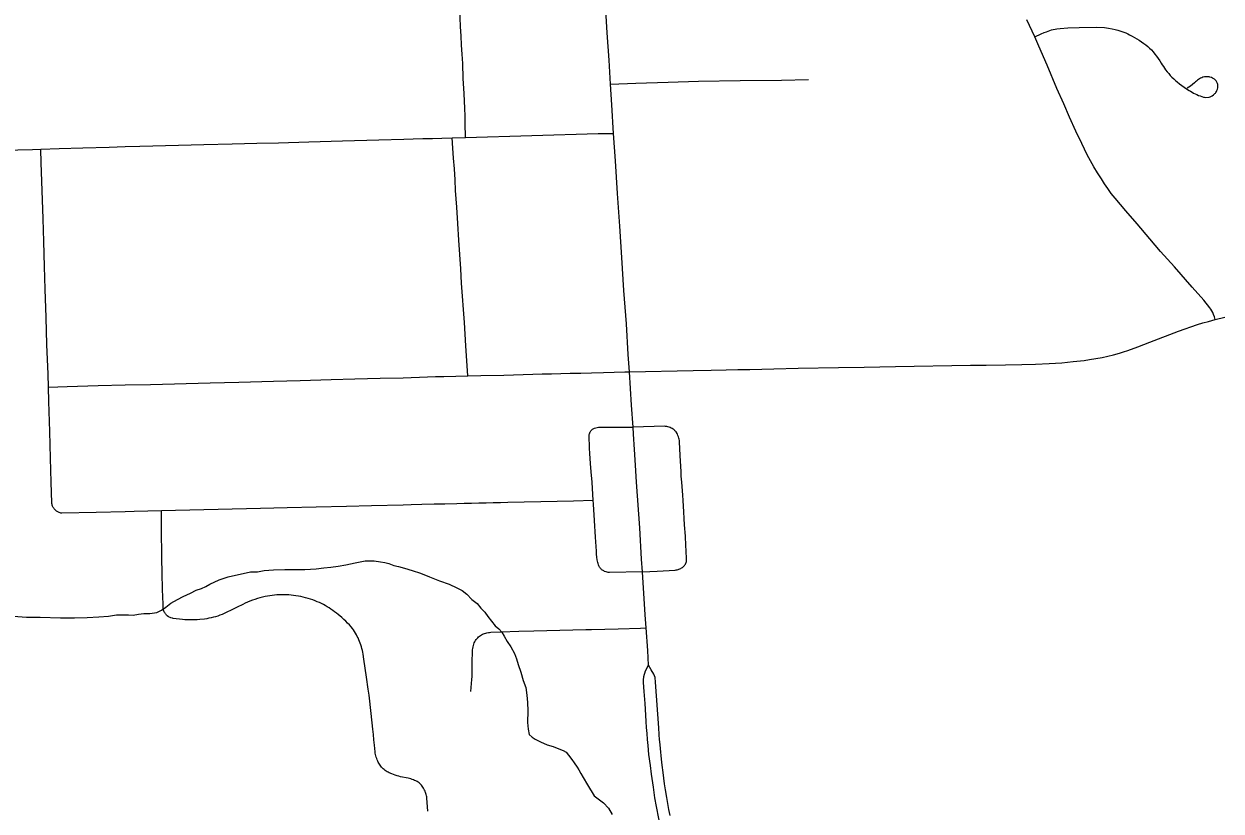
# Model space of a CAD drawing. Extents: x -59 to 82, y -3 to 49.
# Drawn here: x -11.645 to -10.877, y 29.257 to 29.762 of the extents above; entities that cross this region are included whole.
import ezdxf

# ---------------------------------------------------------------- set-up
doc = ezdxf.new("R2010")
doc.units = 0
for name, color, linetype in [('GM_X_City_Street', 7, 'Continuous'), ('GM_X_County_Road', 7, 'Continuous'), ('GM_X_Minor_River', 7, 'Continuous'), ('GM_X_State_Route', 7, 'Continuous')]:
    doc.layers.add(name, color=color, linetype=linetype)

msp = doc.modelspace()

# ---------------------------------------------------------------- linework, layer by layer
at = {"layer": 'GM_X_City_Street'}
for points in [[(-11.36143, 29.68919), (-11.36159, 29.69848), (-11.36173, 29.70313), (-11.36192, 29.70778), (-11.3624, 29.71743), (-11.36286, 29.72709), (-11.36328, 29.73675), (-11.36368, 29.74262), (-11.36404, 29.7485), (-11.36435, 29.75438), (-11.36463, 29.76027), (-11.36487, 29.76615), (-11.36524, 29.77458), (-11.36577, 29.78597)], [(-10.88077, 29.57251), (-10.88136, 29.5742), (-10.88195, 29.57574), (-10.88246, 29.57697), (-10.88302, 29.57809), (-10.88361, 29.57909), (-10.88422, 29.58), (-10.88824, 29.58493), (-10.89569, 29.59323), (-10.90693, 29.60629), (-10.91584, 29.61619), (-10.92285, 29.62429), (-10.93091, 29.63387), (-10.9381, 29.64216), (-10.94492, 29.65031), (-10.94746, 29.65342), (-10.94976, 29.6566), (-10.95178, 29.6595), (-10.95378, 29.66271), (-10.95632, 29.66659), (-10.95857, 29.67034), (-10.96292, 29.67807), (-10.96645, 29.6853), (-10.97024, 29.69334), (-10.97422, 29.70225), (-10.97789, 29.71072), (-10.98235, 29.72074), (-10.98864, 29.73565), (-10.99386, 29.74776), (-10.99657, 29.75372), (-11.00162, 29.76477)], [(-10.99657, 29.75372), (-10.99243, 29.75567), (-10.99041, 29.75649), (-10.989, 29.75702), (-10.98792, 29.75743), (-10.98684, 29.75782), (-10.98575, 29.75818), (-10.98465, 29.75849), (-10.98353, 29.75877), (-10.9824, 29.759), (-10.98029, 29.75923), (-10.97535, 29.75957), (-10.96799, 29.75977), (-10.95677, 29.75998), (-10.95185, 29.75972), (-10.94928, 29.75937), (-10.94696, 29.75896), (-10.94505, 29.75856), (-10.94334, 29.75813), (-10.94204, 29.75772), (-10.94075, 29.75726), (-10.93947, 29.75678), (-10.93821, 29.75626), (-10.93696, 29.7557), (-10.93573, 29.75511), (-10.93415, 29.7543), (-10.93258, 29.75344), (-10.93104, 29.75255), (-10.92953, 29.75161), (-10.92803, 29.75063), (-10.92657, 29.74962), (-10.92532, 29.74861), (-10.92411, 29.74756), (-10.92293, 29.74647), (-10.92178, 29.74535), (-10.92068, 29.74418), (-10.91955, 29.74278), (-10.91847, 29.74134), (-10.91742, 29.73987), (-10.91642, 29.73836), (-10.91547, 29.73683), (-10.91476, 29.73575), (-10.91405, 29.73467), (-10.91333, 29.7336), (-10.91261, 29.73253), (-10.91166, 29.73133), (-10.91066, 29.73018), (-10.90962, 29.72905), (-10.90855, 29.72796), (-10.90746, 29.7269), (-10.90632, 29.72587), (-10.90516, 29.72488), (-10.9037, 29.72372), (-10.90222, 29.7226), (-10.90071, 29.72152), (-10.89915, 29.72046), (-10.89761, 29.71947), (-10.89666, 29.71885), (-10.89567, 29.71827), (-10.89468, 29.71771), (-10.89366, 29.71719), (-10.89263, 29.71671), (-10.89158, 29.71626), (-10.89052, 29.71585), (-10.88944, 29.71548), (-10.88835, 29.71514), (-10.88783, 29.71502), (-10.8873, 29.71495), (-10.88469, 29.71515), (-10.88418, 29.71531), (-10.88369, 29.71551), (-10.88321, 29.71573), (-10.88275, 29.71599), (-10.88187, 29.71661), (-10.88144, 29.71696), (-10.88106, 29.71735), (-10.8807, 29.71776), (-10.88037, 29.71819), (-10.88003, 29.71875), (-10.87974, 29.71941), (-10.87942, 29.72016), (-10.87923, 29.72114), (-10.87915, 29.72198), (-10.87924, 29.72331), (-10.87937, 29.72378), (-10.87954, 29.72424), (-10.87974, 29.72469), (-10.87998, 29.72512), (-10.88026, 29.72552), (-10.88058, 29.7259), (-10.88093, 29.72625), (-10.8813, 29.72657), (-10.88171, 29.72686), (-10.88263, 29.72738), (-10.88315, 29.72762), (-10.88423, 29.72799), (-10.88479, 29.72811), (-10.88591, 29.72823), (-10.88763, 29.72815), (-10.88875, 29.7279), (-10.88949, 29.72758), (-10.89021, 29.72721), (-10.89091, 29.72682), (-10.89159, 29.72638), (-10.89224, 29.72592), (-10.89287, 29.72541), (-10.89347, 29.72488), (-10.89405, 29.72431), (-10.89676, 29.72218), (-10.89883, 29.7208)], [(-11.26845, 29.72337), (-11.25222, 29.72405), (-11.23162, 29.72479), (-11.21219, 29.72539), (-11.18536, 29.72582), (-11.15884, 29.72608), (-11.14156, 29.72643)], [(-11.35992, 29.53649), (-11.36124, 29.55575), (-11.3622, 29.57065), (-11.36403, 29.59588), (-11.36456, 29.60507), (-11.36513, 29.61425), (-11.36575, 29.62343), (-11.36642, 29.63403), (-11.36709, 29.64464), (-11.36777, 29.65525), (-11.36816, 29.66219), (-11.3686, 29.66912), (-11.36906, 29.67606), (-11.36952, 29.6824), (-11.37006, 29.68896)], [(-11.62394, 29.44995), (-11.62509, 29.45108), (-11.62542, 29.45151), (-11.62572, 29.45196), (-11.62598, 29.45243), (-11.6262, 29.45292), (-11.62639, 29.45342), (-11.62654, 29.45394), (-11.62665, 29.45446), (-11.62673, 29.455), (-11.62705, 29.46826), (-11.6275, 29.48364), (-11.62801, 29.50066), (-11.62862, 29.51989), (-11.62888, 29.52918), (-11.62911, 29.53757), (-11.62979, 29.55645), (-11.63029, 29.57383), (-11.63084, 29.59199), (-11.6313, 29.60661), (-11.63187, 29.62249), (-11.63232, 29.63717), (-11.63282, 29.65521), (-11.63344, 29.67295), (-11.63363, 29.6818)], [(-11.62888, 29.52918), (-11.61682, 29.52965), (-11.59705, 29.53013), (-11.57964, 29.53057), (-11.56332, 29.53096), (-11.52523, 29.532), (-11.50677, 29.53243), (-11.48456, 29.53308), (-11.46737, 29.53352), (-11.44766, 29.534), (-11.43244, 29.53439), (-11.41625, 29.53484), (-11.40141, 29.53523), (-11.39621, 29.53542), (-11.39101, 29.53559), (-11.38581, 29.53575), (-11.3806, 29.5359), (-11.3754, 29.53604), (-11.35992, 29.53649), (-11.35171, 29.53662), (-11.33681, 29.53692), (-11.33065, 29.53708), (-11.32449, 29.53724), (-11.31832, 29.53743), (-11.31233, 29.53763), (-11.30635, 29.5378), (-11.30035, 29.53795), (-11.29436, 29.53806), (-11.28763, 29.53822), (-11.28065, 29.53841), (-11.27292, 29.53862), (-11.25936, 29.53896), (-11.25639, 29.53903)], [(-11.24805, 29.41073), (-11.26924, 29.41026), (-11.26991, 29.41035), (-11.27056, 29.41048), (-11.27121, 29.41065), (-11.27235, 29.41104), (-11.27283, 29.41127), (-11.2733, 29.41153), (-11.27375, 29.41183), (-11.27416, 29.41217), (-11.27455, 29.41253), (-11.27491, 29.41293), (-11.27524, 29.41335), (-11.27553, 29.41381), (-11.2759, 29.41452), (-11.27622, 29.41525), (-11.2765, 29.416), (-11.27673, 29.41677), (-11.27691, 29.41755), (-11.27704, 29.41834), (-11.27723, 29.42021), (-11.27739, 29.42208), (-11.27753, 29.42396), (-11.27809, 29.43301), (-11.27876, 29.44359), (-11.27945, 29.45419), (-11.27959, 29.45666), (-11.28007, 29.46421), (-11.28036, 29.46825), (-11.28087, 29.47495), (-11.28135, 29.48014), (-11.28161, 29.48349), (-11.28185, 29.48668), (-11.28204, 29.48996), (-11.28221, 29.49818), (-11.2821, 29.49876), (-11.28195, 29.49931), (-11.28177, 29.49986), (-11.28154, 29.5004), (-11.2813, 29.50081), (-11.28103, 29.50119), (-11.28072, 29.50156), (-11.28038, 29.50189), (-11.28002, 29.5022), (-11.27963, 29.50247), (-11.27921, 29.50271), (-11.27879, 29.50291), (-11.27797, 29.50313), (-11.27714, 29.50331), (-11.2763, 29.50345), (-11.26531, 29.50355), (-11.25405, 29.50345)], [(-11.24805, 29.41073), (-11.23866, 29.41122), (-11.22708, 29.41186), (-11.22645, 29.41194), (-11.22582, 29.41207), (-11.22521, 29.41223), (-11.22461, 29.41243), (-11.22402, 29.41266), (-11.22345, 29.41294), (-11.22289, 29.41326), (-11.22237, 29.41361), (-11.22186, 29.41399), (-11.22148, 29.41439), (-11.22112, 29.41482), (-11.22081, 29.41527), (-11.22052, 29.41575), (-11.22027, 29.41624), (-11.22007, 29.41675), (-11.21989, 29.41728), (-11.21975, 29.41916), (-11.21997, 29.42419), (-11.2202, 29.42758), (-11.22053, 29.43362), (-11.22102, 29.44083), (-11.22132, 29.44496), (-11.22156, 29.4491), (-11.22193, 29.45656), (-11.22215, 29.45989), (-11.22286, 29.46813), (-11.22314, 29.47197), (-11.22329, 29.47489), (-11.22379, 29.48532), (-11.22426, 29.494), (-11.22437, 29.49485), (-11.22452, 29.4957), (-11.22472, 29.49654), (-11.22496, 29.49737), (-11.22525, 29.49818), (-11.22559, 29.49898), (-11.22584, 29.49947), (-11.22644, 29.50041), (-11.22678, 29.50084), (-11.22716, 29.50125), (-11.22755, 29.50164), (-11.22798, 29.50199), (-11.22844, 29.50232), (-11.22891, 29.50261), (-11.22959, 29.50296), (-11.23029, 29.50326), (-11.231, 29.50352), (-11.23174, 29.50374), (-11.23248, 29.50391), (-11.23323, 29.50403), (-11.23399, 29.50411), (-11.25405, 29.50345)], [(-11.62394, 29.44995), (-11.62256, 29.44911), (-11.62207, 29.4489), (-11.62156, 29.44872), (-11.62104, 29.44858), (-11.62023, 29.44849), (-11.5982, 29.44896), (-11.57967, 29.44942), (-11.57384, 29.44954), (-11.55635, 29.45001), (-11.49288, 29.45153), (-11.47574, 29.45203), (-11.4571, 29.45235), (-11.43781, 29.4529), (-11.42169, 29.45323), (-11.40137, 29.45365), (-11.39631, 29.45387), (-11.38948, 29.45408), (-11.38153, 29.45423), (-11.37474, 29.45444), (-11.36706, 29.45451), (-11.36237, 29.45467), (-11.35769, 29.45481), (-11.353, 29.45494), (-11.34832, 29.45505), (-11.34364, 29.45515), (-11.33896, 29.45524), (-11.33427, 29.45532), (-11.32375, 29.45556), (-11.31325, 29.45583), (-11.30274, 29.45609), (-11.29223, 29.45635), (-11.27959, 29.45666)], [(-11.38567, 29.25723), (-11.38615, 29.26563), (-11.38626, 29.26639), (-11.3864, 29.26713), (-11.38658, 29.26787), (-11.38681, 29.2686), (-11.38707, 29.26931), (-11.38737, 29.27002), (-11.38771, 29.2707), (-11.38843, 29.27202), (-11.38881, 29.27265), (-11.38923, 29.27325), (-11.38969, 29.27383), (-11.39018, 29.27438), (-11.39071, 29.2749), (-11.39126, 29.27539), (-11.39184, 29.27584), (-11.39245, 29.27626), (-11.39325, 29.27665), (-11.39406, 29.27702), (-11.39489, 29.27736), (-11.39573, 29.27765), (-11.39658, 29.27791), (-11.39744, 29.27813), (-11.39831, 29.27832), (-11.4031, 29.27937), (-11.40422, 29.27964), (-11.40534, 29.27994), (-11.40645, 29.28029), (-11.40754, 29.28067), (-11.40861, 29.2811), (-11.41037, 29.28187), (-11.41105, 29.28221), (-11.41172, 29.28259), (-11.41236, 29.283), (-11.41298, 29.28344), (-11.41357, 29.28392), (-11.41415, 29.28441), (-11.4147, 29.28494), (-11.41521, 29.2855), (-11.41571, 29.28608), (-11.41617, 29.28668), (-11.41661, 29.28731), (-11.417, 29.28796), (-11.41737, 29.28862), (-11.41775, 29.2894), (-11.4181, 29.29019), (-11.41841, 29.291), (-11.41868, 29.29182), (-11.41892, 29.29265), (-11.41912, 29.2935), (-11.41928, 29.29435), (-11.4194, 29.29521), (-11.41982, 29.29949), (-11.42016, 29.30291), (-11.4205, 29.30632), (-11.42084, 29.30974), (-11.42187, 29.31994), (-11.4223, 29.32383), (-11.42279, 29.32772), (-11.42331, 29.3316), (-11.42388, 29.33547), (-11.42503, 29.34327), (-11.4267, 29.35479), (-11.42716, 29.35803), (-11.42736, 29.35921), (-11.4276, 29.36039), (-11.42787, 29.36155), (-11.42818, 29.36271), (-11.42854, 29.36386), (-11.42892, 29.36499), (-11.42934, 29.36611), (-11.42981, 29.36721), (-11.43031, 29.36831), (-11.43083, 29.36937), (-11.43141, 29.37043), (-11.432, 29.37147), (-11.43264, 29.37248), (-11.43331, 29.37348), (-11.43401, 29.37445), (-11.43474, 29.3754), (-11.43589, 29.37665), (-11.43706, 29.37787), (-11.43827, 29.37906), (-11.43951, 29.38023), (-11.44078, 29.38135), (-11.44315, 29.38339), (-11.44425, 29.3843), (-11.44538, 29.38518), (-11.44652, 29.38602), (-11.4477, 29.38683), (-11.44889, 29.38762), (-11.45011, 29.38836), (-11.45134, 29.38908), (-11.4526, 29.38976), (-11.45387, 29.3904), (-11.45516, 29.39101), (-11.45647, 29.39159), (-11.45794, 29.39217), (-11.45942, 29.39272), (-11.46092, 29.39323), (-11.46243, 29.39369), (-11.46395, 29.39412), (-11.46549, 29.39451), (-11.46704, 29.39485), (-11.46859, 29.39515), (-11.47015, 29.39542), (-11.47171, 29.39564), (-11.47329, 29.39582), (-11.47479, 29.39594), (-11.4763, 29.39602), (-11.48234, 29.39594), (-11.48385, 29.39581), (-11.48535, 29.39565), (-11.48685, 29.39543), (-11.48834, 29.39519), (-11.48998, 29.39484), (-11.49162, 29.39445), (-11.49325, 29.39401), (-11.49487, 29.39354), (-11.49646, 29.39302), (-11.49805, 29.39246), (-11.49963, 29.39186), (-11.50119, 29.39122), (-11.50273, 29.39054), (-11.50425, 29.38982), (-11.50775, 29.38802), (-11.51128, 29.38626), (-11.51483, 29.38455), (-11.51617, 29.38395), (-11.51752, 29.38339), (-11.51888, 29.38288), (-11.52027, 29.3824), (-11.52166, 29.38198), (-11.52307, 29.38159), (-11.52449, 29.38125), (-11.52592, 29.38095), (-11.52736, 29.3807), (-11.52881, 29.38048), (-11.53184, 29.38014), (-11.53342, 29.38001), (-11.53501, 29.37992), (-11.54136, 29.38002), (-11.54295, 29.38015), (-11.54884, 29.38084), (-11.54937, 29.38093), (-11.5504, 29.38123), (-11.5509, 29.38143), (-11.55184, 29.38194), (-11.5527, 29.38257), (-11.5531, 29.38294), (-11.55346, 29.38333), (-11.5538, 29.38375), (-11.55411, 29.38419), (-11.55438, 29.38465), (-11.55462, 29.38513), (-11.55499, 29.38613), (-11.55522, 29.38718), (-11.55538, 29.39007), (-11.5558, 29.39935), (-11.55592, 29.41007), (-11.55605, 29.41925), (-11.55636, 29.43897), (-11.55644, 29.44623), (-11.55635, 29.45001)], [(-11.35805, 29.33406), (-11.35733, 29.34172), (-11.35719, 29.34353), (-11.35709, 29.34533), (-11.35716, 29.35257), (-11.35699, 29.35983), (-11.3569, 29.36075), (-11.35677, 29.36166), (-11.35659, 29.36257), (-11.35638, 29.36347), (-11.35612, 29.36436), (-11.35582, 29.36524), (-11.35546, 29.36593), (-11.35506, 29.3666), (-11.35461, 29.36725), (-11.35413, 29.36786), (-11.35362, 29.36845), (-11.35306, 29.36901), (-11.35247, 29.36953), (-11.35187, 29.36995), (-11.35124, 29.37034), (-11.35059, 29.37068), (-11.34992, 29.37098), (-11.34923, 29.37124), (-11.34853, 29.37146), (-11.34781, 29.37162), (-11.34679, 29.3718), (-11.34599, 29.3719), (-11.34517, 29.37197), (-11.33869, 29.37234), (-11.32722, 29.37261), (-11.31772, 29.37288), (-11.28435, 29.37367), (-11.28059, 29.3738), (-11.26351, 29.37419), (-11.24935, 29.37468), (-11.24574, 29.37485)]]:
    msp.add_lwpolyline(points, dxfattribs=at)
at = {"layer": 'GM_X_County_Road'}
for points in [[(-11.67668, 29.68071), (-11.63914, 29.68162), (-11.63363, 29.6818), (-11.62201, 29.68218), (-11.60679, 29.68263), (-11.58985, 29.68313), (-11.57959, 29.68338), (-11.57022, 29.68361), (-11.5454, 29.68431), (-11.52928, 29.68481), (-11.51115, 29.68519), (-11.49527, 29.68557), (-11.48131, 29.68591), (-11.46186, 29.68645), (-11.44038, 29.68711), (-11.4171, 29.68775), (-11.40105, 29.68822), (-11.39493, 29.6884), (-11.38881, 29.68857), (-11.38268, 29.6887), (-11.37656, 29.68882), (-11.37006, 29.68896), (-11.36143, 29.68919), (-11.27642, 29.69171), (-11.26655, 29.6919)], [(-11.25639, 29.53903), (-11.21556, 29.53982), (-11.20392, 29.54005), (-11.19443, 29.54031), (-11.1868, 29.54041), (-11.17916, 29.54055), (-11.17152, 29.54071), (-11.16389, 29.54091), (-11.14826, 29.54124), (-11.12242, 29.54184), (-11.10587, 29.54198), (-11.08573, 29.54246), (-11.03782, 29.54316), (-11.02768, 29.5433), (-11.01518, 29.54344), (-11.00484, 29.54365), (-10.99605, 29.54385), (-10.98726, 29.54423), (-10.97916, 29.54474), (-10.97198, 29.5455), (-10.96495, 29.54632), (-10.96136, 29.54687), (-10.95741, 29.54743), (-10.95329, 29.54817), (-10.94958, 29.54894), (-10.946, 29.54982), (-10.94228, 29.55093), (-10.93958, 29.55182), (-10.93682, 29.55273), (-10.93035, 29.55504), (-10.92274, 29.55796), (-10.90446, 29.56501), (-10.89224, 29.56929), (-10.88873, 29.57033), (-10.88522, 29.57132), (-10.88077, 29.57251), (-10.87461, 29.57405)]]:
    msp.add_lwpolyline(points, dxfattribs=at)
at = {"layer": 'GM_X_Minor_River'}
for points in [[(-11.65117, 29.3823), (-11.64281, 29.38164), (-11.63408, 29.38175), (-11.62116, 29.38115), (-11.61205, 29.38125), (-11.60408, 29.38135), (-11.59649, 29.38182), (-11.59042, 29.38227), (-11.58512, 29.3831), (-11.58094, 29.38315), (-11.57753, 29.38319), (-11.57449, 29.38285), (-11.57108, 29.38365), (-11.56767, 29.38407), (-11.56387, 29.38412), (-11.55932, 29.38455), (-11.55631, 29.38611), (-11.55367, 29.38804), (-11.5503, 29.39074), (-11.54615, 29.39307), (-11.54238, 29.39502), (-11.53785, 29.39697), (-11.53408, 29.39892), (-11.53068, 29.4001), (-11.52804, 29.40127), (-11.5254, 29.40282), (-11.51937, 29.40555), (-11.51369, 29.40752), (-11.49931, 29.41074), (-11.49741, 29.41076), (-11.49476, 29.41079), (-11.49059, 29.4116), (-11.48452, 29.41206), (-11.47731, 29.41214), (-11.47048, 29.41222), (-11.4644, 29.4123), (-11.45719, 29.41276), (-11.45227, 29.4132), (-11.44772, 29.41364), (-11.44317, 29.41445), (-11.43825, 29.41527), (-11.43219, 29.41649), (-11.42575, 29.4177), (-11.42006, 29.41777), (-11.41587, 29.41706), (-11.41321, 29.41671), (-11.41054, 29.41599), (-11.40749, 29.41488), (-11.40444, 29.41416), (-11.40063, 29.41307), (-11.39567, 29.41161), (-11.39033, 29.40977), (-11.38461, 29.40756), (-11.37812, 29.40498), (-11.37201, 29.40277), (-11.36705, 29.40055), (-11.3636, 29.39869), (-11.36054, 29.39645), (-11.35745, 29.39307), (-11.354, 29.39045), (-11.35168, 29.38743), (-11.34898, 29.38481), (-11.34705, 29.38217), (-11.34473, 29.37916), (-11.34241, 29.37615), (-11.34011, 29.37427), (-11.33818, 29.37202), (-11.33662, 29.36938), (-11.33468, 29.36598), (-11.33235, 29.36259), (-11.33002, 29.35843), (-11.32884, 29.35503), (-11.32764, 29.35124), (-11.32606, 29.34632), (-11.32447, 29.34102), (-11.32289, 29.33648), (-11.32206, 29.33155)], [(-11.32206, 29.33155), (-11.32162, 29.32699), (-11.32155, 29.32167), (-11.32182, 29.31407), (-11.32138, 29.30989), (-11.32058, 29.30648), (-11.31865, 29.30461), (-11.31674, 29.30349), (-11.3133, 29.30163), (-11.30909, 29.29978), (-11.30528, 29.29869), (-11.30261, 29.29758), (-11.29879, 29.29611), (-11.29688, 29.29499), (-11.29534, 29.29311), (-11.2934, 29.29047), (-11.29185, 29.28821), (-11.28992, 29.28557), (-11.28875, 29.28369), (-11.28758, 29.28142), (-11.28603, 29.27878), (-11.28331, 29.27425), (-11.27903, 29.26708), (-11.2729, 29.2626), (-11.26981, 29.25921), (-11.26748, 29.25506)]]:
    msp.add_lwpolyline(points, dxfattribs=at)
at = {"layer": 'GM_X_State_Route'}
for points in [[(-11.25312, 29.48909), (-11.25374, 29.49909), (-11.25405, 29.50345), (-11.25503, 29.51751), (-11.25639, 29.53903), (-11.25712, 29.55014), (-11.25823, 29.56969), (-11.25991, 29.59108), (-11.26121, 29.61219), (-11.26262, 29.63229), (-11.26402, 29.6533), (-11.26539, 29.67438), (-11.26655, 29.6919), (-11.26756, 29.71012), (-11.26845, 29.72337), (-11.26935, 29.73892), (-11.27061, 29.75643), (-11.27177, 29.77448), (-11.27228, 29.783), (-11.27277, 29.79031)], [(-11.24414, 29.35088), (-11.24463, 29.36038), (-11.24574, 29.37485), (-11.24637, 29.38309), (-11.24805, 29.41073), (-11.24864, 29.41895), (-11.24979, 29.43884), (-11.25176, 29.46813), (-11.2525, 29.4791), (-11.25312, 29.48909)], [(-11.23605, 29.24493), (-11.23906, 29.26018), (-11.24001, 29.2658), (-11.24098, 29.27274), (-11.24214, 29.28105), (-11.24291, 29.28664), (-11.24386, 29.29359), (-11.24442, 29.29933), (-11.24476, 29.3032), (-11.24506, 29.30707), (-11.24534, 29.31094), (-11.24557, 29.31482), (-11.24578, 29.31873), (-11.24638, 29.32638), (-11.24696, 29.33401), (-11.24738, 29.33973), (-11.24745, 29.34131), (-11.24711, 29.34351), (-11.24603, 29.34723), (-11.24414, 29.35088)], [(-11.23704, 29.30301), (-11.23732, 29.30634), (-11.23763, 29.31077), (-11.23958, 29.33991), (-11.23991, 29.34288), (-11.2407, 29.34521), (-11.24237, 29.34796), (-11.24414, 29.35088)], [(-11.23029, 29.25446), (-11.23101, 29.25835), (-11.23174, 29.26224), (-11.23246, 29.26613), (-11.2332, 29.27097), (-11.23382, 29.27486), (-11.23481, 29.28201), (-11.23537, 29.28673), (-11.23582, 29.29067), (-11.23653, 29.29746), (-11.23694, 29.3019), (-11.23704, 29.30301)]]:
    msp.add_lwpolyline(points, dxfattribs=at)

doc.saveas('drawing.dxf')
